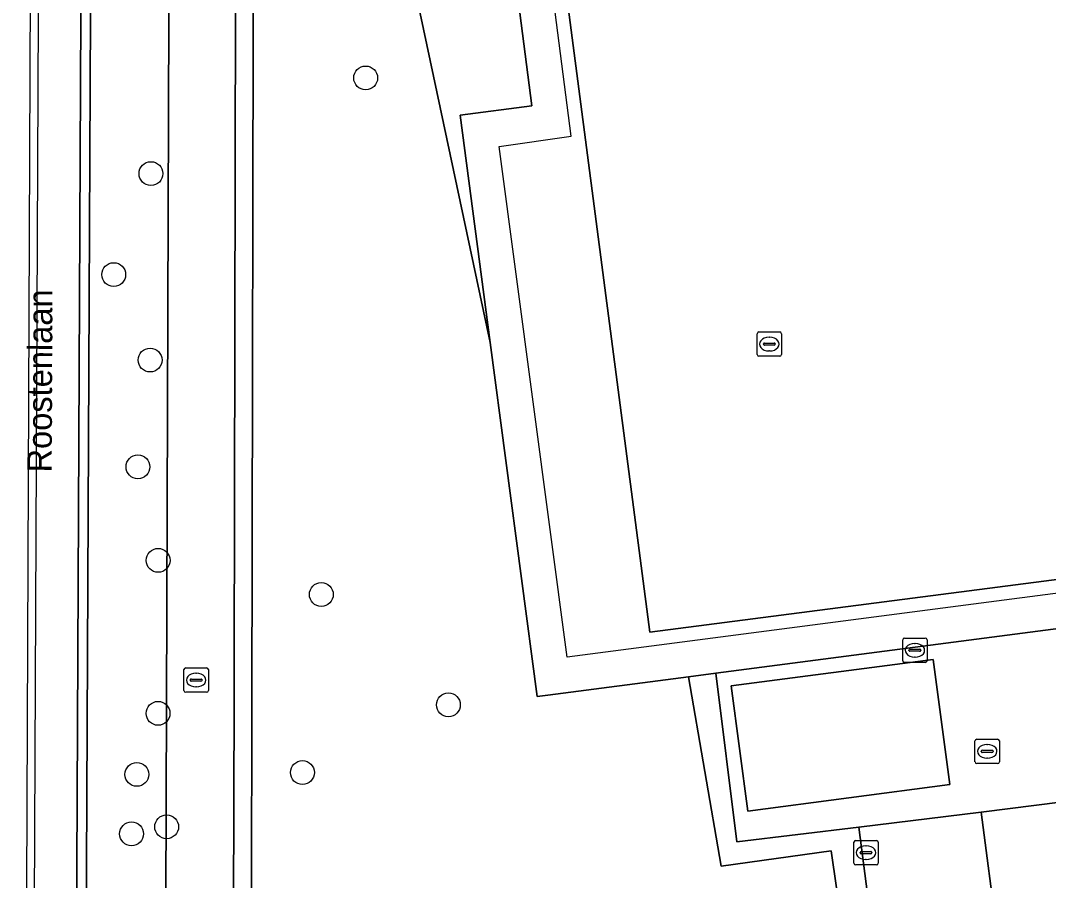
# Model space of a CAD drawing. Extents: x 162156 to 163172, y 378995 to 380779.
# Drawn here: x 162162 to 162204.16, y 379888.83 to 379924.1 of the extents above; entities that cross this region are included whole.
import ezdxf

# ---------------------------------------------------------------- set-up
doc = ezdxf.new("R2010")
doc.units = 0
for name, color, linetype in [('IMGEO_Berm_open', 7, 'Continuous'), ('IMGEO_Boom', 7, 'Continuous'), ('IMGEO_Groenvoorziening', 7, 'Continuous'), ('IMGEO_Hek', 7, 'Continuous'), ('IMGEO_Kolk', 7, 'Continuous'), ('IMGEO_Openbare_ruimte_label', 7, 'Continuous'), ('IMGEO_Rijbaan_lokaal_gesloten', 7, 'Continuous'), ('IMGEO_Rioolput', 7, 'Continuous'), ('IMGEO_Terreindeel_open', 7, 'Continuous'), ('IMGEO_Verkeerseiland_open', 7, 'Continuous'), ('IMGEO_Voetpad_onverhard', 7, 'Continuous'), ('IMGEO_Voetpad_open', 7, 'Continuous'), ('IMGEO_Waterleidingput', 7, 'Continuous'), ('IMGEO_Waterloop', 7, 'Continuous')]:
    doc.layers.add(name, color=color, linetype=linetype)

msp = doc.modelspace()

# ---------------------------------------------------------------- linework, layer by layer
at = {"layer": 'IMGEO_Berm_open'}
msp.add_lwpolyline([(162165.352, 380026.39), (162164.96, 380026.391), (162164.255, 379877.708), (162164.654, 379877.706)], close=True, dxfattribs=at)
at = {"layer": 'IMGEO_Boom'}
for centre in [(162176.158, 379921.743), (162167.352, 379917.82), (162165.826, 379913.678), (162167.317, 379910.176), (162166.819, 379905.795), (162167.646, 379901.961), (162174.34, 379900.56), (162167.644, 379895.687), (162179.551, 379896.038), (162166.776, 379893.184), (162173.565, 379893.258), (162167.997, 379891.035), (162166.558, 379890.746)]:
    msp.add_circle(centre, 0.489, dxfattribs=at)
at = {"layer": 'IMGEO_Groenvoorziening'}
for points in [[(162167.928, 379875.961), (162168.117, 379932.373), (162168.519, 380000), (162168.54, 380028.129), (162169.518, 380028.317), (162170.878, 380028.227), (162171.015, 380023.389), (162171.01, 380020.918), (162173.455, 380028.431), (162173.295, 380028.997), (162168.254, 380029.074), (162164.961, 380026.513), (162164.96, 380026.391), (162165.352, 380026.39), (162164.654, 379877.706), (162164.255, 379877.708)], [(162171.462, 379881.893), (162171.583, 379944.317), (162171.828, 379985.206), (162171.731, 380000), (162171.808, 380008.955), (162171.86, 380014.943), (162170.998, 380014.904), (162170.969, 380000), (162170.755, 379890.744), (162170.647, 379876.981), (162170.64, 379876.213)]]:
    msp.add_lwpolyline(points, dxfattribs=at)
for points in [[(162176.125, 379981.235), (162175.938, 379982.668), (162172.777, 380007.005), (162175.446, 380007.35), (162175.442, 380007.541), (162175.401, 380009.426), (162171.808, 380008.955), (162171.731, 380000), (162171.828, 379985.206), (162171.583, 379944.317), (162171.462, 379881.893), (162171.372, 379872.803), (162174.429, 379873.18), (162183.633, 379874.315), (162185.462, 379874.541), (162197.253, 379876.099), (162195.251, 379890.049), (162190.737, 379889.42), (162189.405, 379897.183), (162183.634, 379896.43), (162183.186, 379896.372), (162181.263, 379910.895), (162178.26, 379925.038)], [(162176.125, 379981.235), (162178.26, 379925.038), (162181.263, 379910.895), (162180.028, 379920.22), (162182.971, 379920.6), (162176.564, 379970.308), (162177.537, 379970.433)], [(162196.379, 379891.019), (162191.375, 379890.411), (162190.515, 379897.328), (162189.405, 379897.183), (162190.737, 379889.42), (162195.251, 379890.049), (162197.253, 379876.099), (162198.293, 379876.236)]]:
    msp.add_lwpolyline(points, close=True, dxfattribs=at)
at = {"layer": 'IMGEO_Hek'}
for points in [[(162173.533, 380005.695), (162205.626, 380009.771), (162244.888, 380014.872), (162258.844, 379907.693), (162184.422, 379897.986)], [(162171.808, 380008.955), (162171.731, 380000), (162171.828, 379985.206), (162171.583, 379944.317), (162171.462, 379881.893), (162171.013, 379836.469), (162171.864, 379834.863)], [(162184.422, 379897.986), (162181.637, 379918.928), (162184.585, 379919.35), (162180.193, 379953.386), (162173.533, 380005.695)]]:
    msp.add_lwpolyline(points, dxfattribs=at)
at = {"layer": 'IMGEO_Kolk'}
for p, q in [((162198.182, 379897.847), (162198.182, 379898.699)), ((162198.257, 379898.773), (162199.109, 379898.773)), ((162199.183, 379898.699), (162199.183, 379897.847)), ((162198.441, 379898.267), (162198.441, 379898.279)), ((162198.484, 379898.316), (162198.882, 379898.316)), ((162198.67, 379898.553), (162198.695, 379898.553)), ((162198.925, 379898.279), (162198.925, 379898.267)), ((162198.879, 379898.23), (162198.481, 379898.23)), ((162198.693, 379897.993), (162198.668, 379897.993)), ((162199.109, 379897.773), (162198.257, 379897.773)), ((162196.178, 379889.547), (162196.178, 379890.399)), ((162196.253, 379890.473), (162197.105, 379890.473)), ((162196.666, 379890.253), (162196.691, 379890.253)), ((162197.179, 379890.399), (162197.179, 379889.547)), ((162196.437, 379889.967), (162196.437, 379889.979)), ((162196.875, 379889.93), (162196.477, 379889.93)), ((162196.48, 379890.016), (162196.878, 379890.016)), ((162196.921, 379889.979), (162196.921, 379889.967)), ((162197.105, 379889.473), (162196.253, 379889.473)), ((162196.689, 379889.693), (162196.664, 379889.693))]:
    msp.add_line(p, q, dxfattribs=at)
for points in [[(162198.182, 379897.847), (162198.182, 379898.699)], [(162198.257, 379898.773), (162199.109, 379898.773)], [(162199.183, 379898.699), (162199.183, 379897.847)], [(162199.109, 379897.773), (162198.257, 379897.773)], [(162196.178, 379889.547), (162196.178, 379890.399)], [(162196.253, 379890.473), (162197.105, 379890.473)], [(162197.179, 379890.399), (162197.179, 379889.547)], [(162197.105, 379889.473), (162196.253, 379889.473)]]:
    msp.add_lwpolyline(points, dxfattribs=at)
for centre, radius, start, end in [((162198.259, 379898.697), 0.0765, 91.552, 178.448), ((162198.259, 379898.697), 0.0765, 91.552, 178.448), ((162199.107, 379898.697), 0.0765, 1.552, 88.448), ((162199.107, 379898.697), 0.0765, 1.552, 88.448), ((162198.481, 379898.276), 0.0403, 85.8775, 175.7526), ((162198.478, 379898.266), 0.0366, 178.938, 274.7102), ((162198.882, 379898.273), 0.043, 264.8664, 352.4533), ((162198.886, 379898.278), 0.0386, 1.7309, 96.639), ((162198.259, 379897.849), 0.0765, 181.552, 268.448), ((162198.259, 379897.849), 0.0765, 181.552, 268.448), ((162199.107, 379897.849), 0.0765, 271.552, 358.448), ((162199.107, 379897.849), 0.0765, 271.552, 358.448), ((162196.255, 379890.397), 0.0765, 91.552, 178.448), ((162196.255, 379890.397), 0.0765, 91.552, 178.448), ((162197.103, 379890.397), 0.0765, 1.552, 88.448), ((162197.103, 379890.397), 0.0765, 1.552, 88.448), ((162196.477, 379889.976), 0.0403, 85.8775, 175.7526), ((162196.474, 379889.966), 0.0366, 178.938, 274.7102), ((162196.878, 379889.973), 0.043, 264.8664, 352.4533), ((162196.882, 379889.978), 0.0386, 1.7309, 96.639), ((162196.255, 379889.549), 0.0765, 181.552, 268.448), ((162196.255, 379889.549), 0.0765, 181.552, 268.448), ((162197.103, 379889.549), 0.0765, 271.552, 358.448), ((162197.103, 379889.549), 0.0765, 271.552, 358.448)]:
    msp.add_arc(centre, radius, start, end, dxfattribs=at)
for centre, major_axis, ratio, start_param, end_param in [((162198.669, 379898.273), (-0.387, 0.002), 0.722429, 4.712389, 7.853982), ((162198.694, 379898.273), (-0.39, 0.002), 0.717154, 1.570796, 4.712389), ((162196.665, 379889.973), (-0.387, 0.002), 0.722429, 4.712389, 7.853982), ((162196.69, 379889.973), (-0.39, 0.002), 0.717154, 1.570796, 4.712389)]:
    msp.add_ellipse(centre, major_axis=major_axis, ratio=ratio, start_param=start_param, end_param=end_param, dxfattribs=at)
at = {"layer": 'IMGEO_Rijbaan_lokaal_gesloten'}
msp.add_lwpolyline([(162164.203, 379833.105), (162164.188, 379861.917), (162164.187, 379863.461), (162164.255, 379877.708), (162164.96, 380026.391), (162164.961, 380026.513), (162164.965, 380027.627), (162163.185, 380027.629), (162162.452, 379863.521), (162162.462, 379831.9)], dxfattribs=at)
at = {"layer": 'IMGEO_Rioolput'}
for p, q in [((162168.707, 379896.626), (162168.707, 379897.478)), ((162168.782, 379897.552), (162169.634, 379897.552)), ((162169.708, 379897.478), (162169.708, 379896.626)), ((162168.966, 379897.046), (162168.966, 379897.058)), ((162169.404, 379897.009), (162169.006, 379897.009)), ((162169.009, 379897.095), (162169.407, 379897.095)), ((162169.195, 379897.332), (162169.22, 379897.332)), ((162169.45, 379897.058), (162169.45, 379897.046)), ((162169.218, 379896.772), (162169.193, 379896.772)), ((162169.634, 379896.552), (162168.782, 379896.552)), ((162201.148, 379893.702), (162201.148, 379894.554)), ((162201.223, 379894.628), (162202.075, 379894.628)), ((162202.149, 379894.554), (162202.149, 379893.702)), ((162201.407, 379894.122), (162201.407, 379894.134)), ((162201.845, 379894.085), (162201.447, 379894.085)), ((162201.45, 379894.171), (162201.848, 379894.171)), ((162201.636, 379894.408), (162201.661, 379894.408)), ((162201.891, 379894.134), (162201.891, 379894.122)), ((162202.075, 379893.628), (162201.223, 379893.628)), ((162201.659, 379893.848), (162201.634, 379893.848))]:
    msp.add_line(p, q, dxfattribs=at)
for points in [[(162168.707, 379896.626), (162168.707, 379897.478)], [(162168.782, 379897.552), (162169.634, 379897.552)], [(162169.708, 379897.478), (162169.708, 379896.626)], [(162169.634, 379896.552), (162168.782, 379896.552)], [(162201.148, 379893.702), (162201.148, 379894.554)], [(162201.223, 379894.628), (162202.075, 379894.628)], [(162202.149, 379894.554), (162202.149, 379893.702)], [(162202.075, 379893.628), (162201.223, 379893.628)]]:
    msp.add_lwpolyline(points, dxfattribs=at)
for centre, radius, start, end in [((162168.784, 379897.476), 0.0765, 91.552, 178.448), ((162168.784, 379897.476), 0.0765, 91.552, 178.448), ((162169.632, 379897.476), 0.0765, 1.552, 88.448), ((162169.632, 379897.476), 0.0765, 1.552, 88.448), ((162169.006, 379897.055), 0.0403, 85.8775, 175.7526), ((162169.003, 379897.045), 0.0366, 178.938, 274.7102), ((162169.407, 379897.052), 0.043, 264.8664, 352.4533), ((162169.411, 379897.057), 0.0386, 1.7309, 96.639), ((162168.784, 379896.628), 0.0765, 181.552, 268.448), ((162168.784, 379896.628), 0.0765, 181.552, 268.448), ((162169.632, 379896.628), 0.0765, 271.552, 358.448), ((162169.632, 379896.628), 0.0765, 271.552, 358.448), ((162201.225, 379894.552), 0.0765, 91.552, 178.448), ((162201.225, 379894.552), 0.0765, 91.552, 178.448), ((162202.073, 379894.552), 0.0765, 1.552, 88.448), ((162202.073, 379894.552), 0.0765, 1.552, 88.448), ((162201.447, 379894.131), 0.0403, 85.8775, 175.7526), ((162201.444, 379894.121), 0.0366, 178.938, 274.7102), ((162201.848, 379894.128), 0.043, 264.8664, 352.4533), ((162201.852, 379894.133), 0.0386, 1.7309, 96.639), ((162201.225, 379893.704), 0.0765, 181.552, 268.448), ((162201.225, 379893.704), 0.0765, 181.552, 268.448), ((162202.073, 379893.704), 0.0765, 271.552, 358.448), ((162202.073, 379893.704), 0.0765, 271.552, 358.448)]:
    msp.add_arc(centre, radius, start, end, dxfattribs=at)
for centre, major_axis, ratio, start_param, end_param in [((162169.194, 379897.052), (-0.387, 0.002), 0.722429, 4.712389, 7.853982), ((162169.219, 379897.052), (-0.39, 0.002), 0.717154, 1.570796, 4.712389), ((162201.635, 379894.128), (-0.387, 0.002), 0.722429, 4.712389, 7.853982), ((162201.66, 379894.128), (-0.39, 0.002), 0.717154, 1.570796, 4.712389)]:
    msp.add_ellipse(centre, major_axis=major_axis, ratio=ratio, start_param=start_param, end_param=end_param, dxfattribs=at)
at = {"layer": 'IMGEO_Terreindeel_open'}
msp.add_lwpolyline([(162244.437, 380014.271), (162173.941, 380005.129), (162180.769, 379952.906), (162187.814, 379899.013), (162258.256, 379908.139)], close=True, dxfattribs=at)
at = {"layer": 'IMGEO_Verkeerseiland_open'}
msp.add_lwpolyline([(162162.092, 379824.682), (162162.005, 379825.114), (162162.447, 379935.336), (162162.868, 380112.498), (162163.394, 380125.989), (162163.727, 380125.983), (162163.305, 380054.64), (162163.185, 380027.629), (162162.452, 379863.521), (162162.462, 379831.9)], dxfattribs=at)
at = {"layer": 'IMGEO_Voetpad_onverhard'}
msp.add_lwpolyline([(162199.439, 379897.892), (162191.15, 379896.818), (162191.836, 379891.677), (162200.116, 379892.769)], close=True, dxfattribs=at)
at = {"layer": 'IMGEO_Voetpad_open'}
for points in [[(162245.197, 380016.361), (162245.191, 380016.407), (162209.213, 380011.716), (162175.446, 380007.35), (162172.777, 380007.005), (162175.938, 379982.668), (162176.125, 379981.235), (162177.537, 379970.433), (162176.564, 379970.308), (162182.971, 379920.6), (162180.028, 379920.22), (162181.263, 379910.895), (162183.186, 379896.372), (162183.634, 379896.43), (162189.405, 379897.183), (162190.515, 379897.328), (162259.47, 379906.329), (162259.522, 379906.335), (162259.027, 379910.04), (162257.417, 379922.389), (162255.213, 379939.286), (162254.966, 379941.182), (162246.876, 380003.284)], [(162244.437, 380014.271), (162258.256, 379908.139), (162187.814, 379899.013), (162180.769, 379952.906), (162173.941, 380005.129)], [(162199.439, 379897.892), (162200.116, 379892.769), (162191.836, 379891.677), (162191.15, 379896.818)], [(162201.407, 379891.629), (162196.379, 379891.019), (162198.293, 379876.236), (162203.329, 379876.869)]]:
    msp.add_lwpolyline(points, close=True, dxfattribs=at)
for points in [[(162259.47, 379906.329), (162190.515, 379897.328), (162191.375, 379890.411), (162196.379, 379891.019), (162201.407, 379891.629), (162207.996, 379892.473), (162207.538, 379896.041), (162218.29, 379897.446), (162249.797, 379901.564)], [(162215.342, 379873.836), (162238.005, 379876.741), (162237.301, 379882.235), (162229.368, 379881.208), (162229.506, 379880.253), (162211.639, 379877.942), (162211.517, 379878.893), (162211.121, 379881.947), (162209.403, 379881.698), (162208.742, 379886.702), (162207.996, 379892.473), (162201.407, 379891.629), (162203.329, 379876.869), (162198.293, 379876.236), (162197.253, 379876.099), (162185.462, 379874.541), (162183.633, 379874.315), (162174.429, 379873.18), (162171.372, 379872.803), (162170.092, 379872.645)]]:
    msp.add_lwpolyline(points, dxfattribs=at)
at = {"layer": 'IMGEO_Waterleidingput'}
for p, q in [((162192.288, 379911.328), (162193.14, 379911.328)), ((162192.213, 379910.402), (162192.213, 379911.254)), ((162192.701, 379911.108), (162192.726, 379911.108)), ((162193.214, 379911.254), (162193.214, 379910.402)), ((162192.472, 379910.822), (162192.472, 379910.834)), ((162192.91, 379910.785), (162192.512, 379910.785)), ((162192.515, 379910.871), (162192.913, 379910.871)), ((162192.724, 379910.548), (162192.699, 379910.548)), ((162192.956, 379910.834), (162192.956, 379910.822)), ((162193.14, 379910.328), (162192.288, 379910.328))]:
    msp.add_line(p, q, dxfattribs=at)
for points in [[(162192.288, 379911.328), (162193.14, 379911.328)], [(162192.213, 379910.402), (162192.213, 379911.254)], [(162193.214, 379911.254), (162193.214, 379910.402)], [(162193.14, 379910.328), (162192.288, 379910.328)]]:
    msp.add_lwpolyline(points, dxfattribs=at)
for centre, radius, start, end in [((162192.29, 379911.252), 0.0765, 91.552, 178.448), ((162192.29, 379911.252), 0.0765, 91.552, 178.448), ((162193.138, 379911.252), 0.0765, 1.552, 88.448), ((162193.138, 379911.252), 0.0765, 1.552, 88.448), ((162192.512, 379910.831), 0.0403, 85.8775, 175.7526), ((162192.509, 379910.821), 0.0366, 178.938, 274.7102), ((162192.913, 379910.828), 0.043, 264.8664, 352.4533), ((162192.917, 379910.833), 0.0386, 1.7309, 96.639), ((162192.29, 379910.404), 0.0765, 181.552, 268.448), ((162192.29, 379910.404), 0.0765, 181.552, 268.448), ((162193.138, 379910.404), 0.0765, 271.552, 358.448), ((162193.138, 379910.404), 0.0765, 271.552, 358.448)]:
    msp.add_arc(centre, radius, start, end, dxfattribs=at)
for centre, major_axis, ratio, start_param, end_param in [((162192.7, 379910.828), (-0.387, 0.002), 0.722429, 4.712389, 7.853982), ((162192.725, 379910.828), (-0.39, 0.002), 0.717154, 1.570796, 4.712389)]:
    msp.add_ellipse(centre, major_axis=major_axis, ratio=ratio, start_param=start_param, end_param=end_param, dxfattribs=at)
at = {"layer": 'IMGEO_Waterloop'}
for points in [[(162170.969, 380000), (162170.998, 380014.904), (162171.01, 380020.918), (162171.015, 380023.389), (162170.878, 380028.227), (162169.518, 380028.317), (162168.54, 380028.129), (162168.519, 380000), (162168.117, 379932.373), (162167.928, 379875.961)], [(162170.64, 379876.213), (162170.647, 379876.981), (162170.755, 379890.744), (162170.969, 380000)]]:
    msp.add_lwpolyline(points, dxfattribs=at)

# ---------------------------------------------------------------- texts
at = {"layer": 'IMGEO_Openbare_ruimte_label'}
msp.add_text('Roostenlaan', height=1, rotation=89.7708, dxfattribs=at).set_placement((162163.282, 379905.562))

doc.saveas('drawing.dxf')
